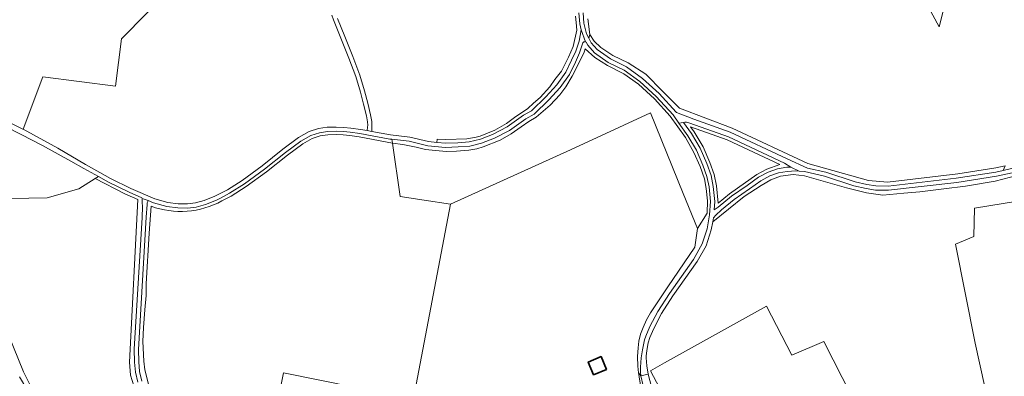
# Model space of a CAD drawing. Header units: metres. Extents: x 197700 to 204338, y 317132 to 325229.
# Tile 907 of 1056: x 203291 to 203596, y 320674 to 320785. Entities that reach past the tile are written whole.
import ezdxf

# ---------------------------------------------------------------- set-up
doc = ezdxf.new("R2010")
doc.units = ezdxf.units.M
for name, color, linetype, lineweight in [('B-WE-GR-BEPLANTING_CULTUUR_BOSPLANTSOEN-GV', 90, 'Continuous', 18), ('B-WE-GR-BOS_LOOF-GV', 40, 'Continuous', 13), ('B-WE-IE-TERREINAFSCHEIDING_KUNSTMATIG_HEKWERK-G', 20, 'IE-TERREINAFSCHEIDING-KUNSTMATIG', 18), ('B-WE-OG-BEBOUWING-GV', 7, 'Continuous', 35), ('B-WE-OG-TERREIN_CULTUURSCHEIDING-GV', 7, 'Continuous', 18), ('B-WE-OG-TERREIN_ERF-GV', 7, 'Continuous', 18), ('B-WE-VH-VERHARDING_ASFALT-GV', 252, 'Continuous', 18), ('B-WE-VH-VERHARDING_HALFVERHARDING-GV', 252, 'Continuous', 18)]:
    doc.layers.add(name, color=color, linetype=linetype, lineweight=lineweight)
doc.linetypes.add('IE-TERREINAFSCHEIDING-KUNSTMATIG', pattern='A,4,[82,NLCS.SHX,S=0.75,R=90,X=0,Y=0],4,-2', length=10)

msp = doc.modelspace()

# ---------------------------------------------------------------- linework, layer by layer
at = {"layer": 'B-WE-GR-BEPLANTING_CULTUUR_BOSPLANTSOEN-GV'}
msp.add_lwpolyline([(203485.013, 320668.044), (203483.573, 320674.184), (203482.89, 320675.16), (203483.071, 320673.862)], dxfattribs=at)
at = {"layer": 'B-WE-GR-BOS_LOOF-GV'}
for points in [[(203578.967, 320793.897), (203576.145, 320782.451), (203559.683, 320812.861)], [(203338.124, 320794.612), (203322.538, 320778.754), (203320.648, 320764.062), (203298.129, 320766.958), (203292.029, 320750.704), (203302.833, 320744.857), (203311.4, 320739.789), (203311.529, 320739.7), (203319.082, 320735.458), (203325.45, 320732.323), (203332.883, 320729.095), (203336.848, 320727.971), (203340.125, 320727.578), (203343.041, 320727.507), (203345.44, 320727.835), (203348.182, 320728.628), (203351.492, 320729.894), (203355.355, 320731.946), (203359.948, 320734.844), (203366.109, 320739.339), (203372.603, 320744.483), (203377.469, 320748.084), (203380.754, 320749.943), (203383.605, 320750.878), (203386.327, 320751.302), (203389.077, 320751.378), (203391.474, 320751.28), (203393.636, 320751.046), (203396.597, 320750.64), (203398.678, 320750.262), (203398.806, 320751.311), (203398.871, 320751.953), (203398.855, 320752.963), (203398.496, 320754.894), (203397.616, 320758.436), (203396.647, 320762.231), (203395.166, 320767.037), (203393.052, 320772.749), (203390.537, 320778.979), (203388.241, 320784.625), (203387.796, 320786.025)], [(203389.465, 320785.067), (203391.742, 320779.467), (203394.265, 320773.218), (203396.398, 320767.454), (203397.898, 320762.583), (203398.877, 320758.754), (203399.767, 320755.169), (203400.153, 320753.093), (203400.17, 320751.983), (203400.173, 320751.721), (203400.149, 320749.994), (203405.981, 320748.935), (203411.964, 320748.286), (203417.787, 320746.88), (203420.318, 320746.621), (203420.403, 320747.66), (203423.111, 320747.504), (203429.578, 320747.692), (203432.522, 320748.282), (203433.717, 320748.521), (203438.3, 320750.433), (203441.935, 320752.51), (203444.413, 320754.369), (203448.563, 320757.172), (203450.341, 320758.735), (203452.362, 320760.514), (203455.403, 320763.895), (203456.959, 320766.075), (203459.02, 320768.728), (203461.175, 320773.094), (203462.63, 320776.383), (203463.708, 320781.45), (203463.546, 320783.821), (203463.331, 320785.762)], [(203467.124, 320784.957), (203467.718, 320780.074), (203469.108, 320778.044), (203471.197, 320776.004), (203474.863, 320773.577), (203479.662, 320771.258), (203485.107, 320767.753), (203490.444, 320762.414), (203495.553, 320757.197), (203511.943, 320751.049), (203535.395, 320740.047), (203554.138, 320734.775), (203560.042, 320734.263), (203581.908, 320736.898), (203593.688, 320738.678), (203596.6, 320739.298)], [(203282.467, 320729.149), (203299.458, 320729.402), (203309.348, 320732.193), (203314.316, 320735.38), (203315.366, 320736.054), (203310.893, 320738.567), (203306.795, 320740.76), (203298.055, 320745.678), (203291.397, 320749.021), (203286.722, 320751.446)], [(203424.526, 320727.458), (203416.416, 320728.678), (203408.95, 320729.801), (203406.565, 320746.409), (203396.235, 320748.368), (203393.356, 320748.763), (203391.303, 320748.985), (203389.061, 320749.076), (203386.536, 320749.007), (203384.144, 320748.634), (203381.688, 320747.829), (203378.725, 320746.152), (203374.001, 320742.656), (203367.501, 320737.508), (203361.241, 320732.94), (203356.51, 320729.955), (203353.661, 320728.442)], [(203326.363, 320671.153), (203325.338, 320674.444), (203325.014, 320678.489), (203327.602, 320728.884), (203323.531, 320730.691), (203314.316, 320735.38), (203309.348, 320732.193), (203299.458, 320729.402), (203282.467, 320729.149)], [(203600.562, 320736.439), (203593.5, 320734.633), (203584.276, 320733.049), (203577.509, 320732.159), (203570.075, 320731.275), (203565.115, 320730.898), (203558.591, 320730.25), (203553.532, 320730.997), (203547.352, 320732.554), (203534.303, 320736.238), (203530.798, 320736.616), (203526.863, 320736.184), (203523.951, 320735.052), (203520.878, 320733.218), (203515.605, 320729.791), (203505.872, 320721.963), (203505.438, 320719.471), (203503.81, 320714.573), (203501.051, 320709.638), (203493.533, 320699.026), (203489.96, 320693.534), (203487.579, 320688.928), (203486.362, 320686.135), (203485.861, 320684.426), (203485.418, 320682.018), (203485.277, 320680.284), (203485.269, 320679.818), (203485.429, 320677.293), (203485.854, 320674.715), (203487.295, 320669.288)], [(203596.627, 320647.572), (203594.353, 320652.025), (203587.246, 320684.3), (203581.215, 320715.043), (203586.871, 320717.389), (203587.065, 320726.186), (203613.091, 320730.504)], [(203331.682, 320726.798), (203331.062, 320718.479), (203330.227, 320702.738), (203330.2, 320699.1), (203329.795, 320694.726), (203329.337, 320689.236), (203329.175, 320684.843), (203329.45, 320678.808), (203329.774, 320676.11), (203331.284, 320669.959)], [(203413.085, 320667.134), (203424.526, 320727.458)], [(203489.412, 320670.455), (203486.603, 320675.733), (203490.93, 320678.236), (203522.533, 320695.864), (203530.428, 320680.598), (203540.376, 320684.834), (203548.927, 320667.983)], [(203287.473, 320686.886), (203292.101, 320675.471), (203294.802, 320670.047)], [(203290.918, 320673.936), (203293.437, 320669.547), (203294.802, 320670.047), (203292.101, 320675.471), (203287.473, 320686.886)], [(203365.757, 320639.553), (203372.801, 320675.101), (203406.09, 320668.397)]]:
    msp.add_lwpolyline(points, dxfattribs=at)
for points in [[(203416.416, 320728.678), (203424.526, 320727.458), (203461.763, 320744.259), (203486.611, 320755.779), (203496.757, 320730.718), (203501.185, 320719.897), (203504.131, 320724.681), (203504.212, 320728.456), (203503.807, 320732.339), (203503.349, 320735.305), (203501.947, 320739.188), (203500.063, 320743.458), (203497.475, 320748.096), (203492.65, 320754.729), (203487.832, 320760.159), (203482.818, 320764.689), (203478.262, 320767.898), (203473.276, 320770.432), (203469.279, 320772.917), (203466.348, 320775.636), (203465.993, 320774.61), (203464.889, 320772.265), (203462.28, 320767.169), (203460.307, 320763.88), (203458.479, 320761.32), (203455.434, 320758.202), (203451.126, 320754.429), (203448.89, 320753.055), (203446.525, 320751.439), (203443.373, 320749.282), (203439.978, 320747.342), (203434.697, 320745.186), (203432.703, 320744.62), (203430.224, 320744.189), (203426.425, 320743.919), (203423.273, 320743.757), (203419.952, 320744.055), (203416.827, 320744.405), (203413.863, 320745.16), (203409.741, 320745.995), (203406.565, 320746.409), (203408.95, 320729.801)], [(203526.694, 320739.729), (203510.34, 320747.424), (203499.008, 320751.46), (203500.095, 320749.92), (203502.878, 320745.246), (203504.985, 320740.429), (203506.317, 320736.631), (203507.046, 320733.127), (203507.557, 320727.813), (203511.133, 320730.698), (203513.559, 320732.401), (203519.59, 320736.669), (203522.71, 320738.346)]]:
    msp.add_lwpolyline(points, close=True, dxfattribs=at)
msp.add_lwpolyline([(203353.661, 320728.442, -0.2139156), (203331.682, 320726.798)], format="xyb", dxfattribs=at)
at = {"layer": 'B-WE-IE-TERREINAFSCHEIDING_KUNSTMATIG_HEKWERK-G'}
for points in [[(203501.185, 320719.897), (203496.757, 320730.718), (203486.611, 320755.779), (203461.763, 320744.259), (203424.526, 320727.458)], [(203635.911, 320745.951), (203635.807, 320745.765), (203624.398, 320726.87), (203619.772, 320725.257), (203613.091, 320730.504), (203587.065, 320726.186), (203586.871, 320717.389), (203581.215, 320715.043), (203587.246, 320684.3), (203594.353, 320652.025), (203596.627, 320647.572), (203643.264, 320667.922)], [(203424.526, 320727.458), (203413.085, 320667.134)], [(203482.89, 320675.16), (203482.611, 320677.158), (203482.565, 320680.214), (203482.722, 320682.844), (203482.979, 320685.009), (203483.461, 320687.085), (203484.258, 320689.238), (203485.329, 320691.56), (203486.573, 320693.753), (203491.937, 320701.785), (203500.298, 320714.139), (203501.185, 320719.897)], [(203489.412, 320670.455), (203486.603, 320675.733), (203490.93, 320678.236), (203522.533, 320695.864), (203530.428, 320680.598), (203540.376, 320684.834), (203548.927, 320667.983)], [(203486.408, 320653.194), (203483.071, 320673.862), (203482.89, 320675.16)]]:
    msp.add_lwpolyline(points, dxfattribs=at)
at = {"layer": 'B-WE-OG-BEBOUWING-GV'}
msp.add_lwpolyline([(203472.933, 320676.186), (203471.269, 320680.202), (203467.287, 320678.487), (203468.936, 320674.54)], close=True, dxfattribs=at)
at = {"layer": 'B-WE-OG-TERREIN_CULTUURSCHEIDING-GV'}
for points in [[(203559.683, 320812.861), (203576.145, 320782.451), (203578.967, 320793.897)], [(203242.238, 320784.247), (203244.49, 320781.891), (203244.582, 320781.655), (203244.853, 320781.185), (203246.693, 320779.28), (203248.583, 320777.425), (203250.523, 320775.621), (203252.51, 320773.871), (203254.544, 320772.174), (203256.623, 320770.533), (203258.745, 320768.948), (203260.909, 320767.421), (203263.114, 320765.952), (203265.357, 320764.543), (203274.6, 320759.264), (203283.276, 320754.963), (203291.91, 320750.768), (203292.029, 320750.704), (203298.129, 320766.958), (203320.648, 320764.062), (203322.538, 320778.754), (203338.124, 320794.612)], [(203463.331, 320785.762), (203463.546, 320783.821), (203463.708, 320781.45), (203462.63, 320776.383), (203461.175, 320773.094), (203459.02, 320768.728), (203456.959, 320766.075), (203455.403, 320763.895), (203452.362, 320760.514), (203450.341, 320758.735), (203448.563, 320757.172), (203444.413, 320754.369), (203441.935, 320752.51), (203438.3, 320750.433), (203433.717, 320748.521), (203432.522, 320748.282), (203429.578, 320747.692), (203423.111, 320747.504), (203420.403, 320747.66), (203420.318, 320746.621), (203423.06, 320746.34), (203426.86, 320746.502), (203430.318, 320746.768), (203433.828, 320747.598), (203437.624, 320749.084), (203442.179, 320751.43), (203447.181, 320755.025), (203449.725, 320756.437), (203454.134, 320760.734), (203457.535, 320764.452), (203460.322, 320768.369), (203462.097, 320772.092), (203463.4, 320774.875), (203464.44, 320778.013), (203465.065, 320781.547), (203464.628, 320783.383), (203464.4, 320786.788)], [(203465.7, 320786.832), (203465.917, 320783.578), (203466.702, 320780.286), (203467.441, 320778.896), (203467.718, 320780.074), (203467.124, 320784.957)], [(203483.071, 320673.862), (203482.89, 320675.16), (203482.611, 320677.158), (203482.565, 320680.214), (203482.722, 320682.844), (203482.979, 320685.009), (203483.461, 320687.085), (203484.258, 320689.238), (203485.329, 320691.56), (203486.573, 320693.753), (203491.937, 320701.785), (203500.298, 320714.139), (203501.185, 320719.897), (203496.757, 320730.718), (203486.611, 320755.779), (203461.763, 320744.259), (203424.526, 320727.458), (203413.085, 320667.134)], [(203406.565, 320746.409), (203406.397, 320747.582), (203405.794, 320747.647), (203396.392, 320749.356), (203393.478, 320749.756), (203391.377, 320749.983), (203389.068, 320750.077), (203386.445, 320750.005), (203383.91, 320749.61), (203381.282, 320748.748), (203378.179, 320746.992), (203373.393, 320743.45), (203366.896, 320738.304), (203360.679, 320733.768), (203356.008, 320730.821), (203353.192, 320729.325), (203352.031, 320728.708), (203348.595, 320727.394), (203345.71, 320726.559), (203343.113, 320726.205), (203340.032, 320726.279), (203336.591, 320726.692), (203332.445, 320727.868), (203330.847, 320728.562), (203330.652, 320728.24), (203330.525, 320727.909), (203330.495, 320727.328), (203330.228, 320723.396), (203327.782, 320682.426), (203327.874, 320678.509), (203328.126, 320675.54), (203328.805, 320672.516)], [(203353.661, 320728.442), (203356.51, 320729.955), (203361.241, 320732.94), (203367.501, 320737.508), (203374.001, 320742.656), (203378.725, 320746.152), (203381.688, 320747.829), (203384.144, 320748.634), (203386.536, 320749.007), (203389.061, 320749.076), (203391.303, 320748.985), (203393.356, 320748.763), (203396.235, 320748.368), (203406.565, 320746.409)], [(203600.215, 320737.529), (203593.868, 320736.129), (203581.579, 320734.204), (203560.363, 320731.779), (203556.378, 320731.846), (203553.469, 320732.267), (203549.654, 320733.177), (203540.587, 320736.113), (203534.296, 320737.547), (203532.641, 320737.677), (203531.657, 320737.755), (203528.972, 320737.605), (203526.295, 320737.156), (203523.637, 320736.233), (203520.805, 320734.711), (203517.285, 320732.209), (203512.517, 320728.86), (203508.552, 320725.66), (203506.806, 320724.061), (203506.095, 320723.243), (203505.872, 320721.963), (203515.605, 320729.791), (203520.878, 320733.218), (203523.951, 320735.052), (203526.863, 320736.184), (203530.798, 320736.616), (203534.303, 320736.238), (203547.352, 320732.554), (203553.532, 320730.997), (203558.591, 320730.25), (203565.115, 320730.898), (203570.075, 320731.275), (203577.509, 320732.159), (203584.276, 320733.049), (203593.5, 320734.633), (203600.562, 320736.439)], [(203596.6, 320739.298), (203595.952, 320737.921), (203599.859, 320738.782)], [(203327.545, 320672.194), (203326.838, 320675.342), (203326.575, 320678.438), (203326.481, 320682.449), (203328.923, 320723.34), (203329.009, 320726.686), (203328.99, 320727.931), (203328.955, 320728.938), (203328.896, 320729.187), (203328.837, 320729.435), (203324.904, 320731.143), (203318.476, 320734.307), (203315.366, 320736.054), (203314.316, 320735.38), (203323.531, 320730.691), (203327.602, 320728.884), (203325.014, 320678.489), (203325.338, 320674.444), (203326.363, 320671.153)], [(203331.284, 320669.959), (203329.774, 320676.11), (203329.45, 320678.808), (203329.175, 320684.843), (203329.337, 320689.236), (203329.795, 320694.726), (203330.2, 320699.1), (203330.227, 320702.738), (203331.062, 320718.479), (203331.682, 320726.798)]]:
    msp.add_lwpolyline(points, dxfattribs=at)
for points in [[(203595.952, 320737.921), (203596.6, 320739.298), (203593.688, 320738.678), (203581.908, 320736.898), (203560.042, 320734.263), (203554.138, 320734.775), (203535.395, 320740.047), (203511.943, 320751.049), (203495.553, 320757.197), (203490.444, 320762.414), (203485.107, 320767.753), (203479.662, 320771.258), (203474.863, 320773.577), (203471.197, 320776.004), (203469.108, 320778.044), (203467.718, 320780.074), (203467.441, 320778.896), (203468.18, 320777.506), (203470.035, 320775.4), (203474.151, 320772.56), (203479.144, 320770.083), (203484.092, 320766.462), (203489.297, 320761.781), (203494.592, 320755.978), (203494.64, 320755.91), (203498.118, 320754.586), (203500.02, 320753.861), (203511.332, 320749.831), (203528.991, 320741.521), (203535.254, 320738.662), (203540.933, 320737.368), (203550.005, 320734.43), (203553.714, 320733.545), (203556.482, 320733.144), (203560.299, 320733.08), (203581.404, 320735.493), (203593.627, 320737.408)], [(203495.399, 320752.583), (203493.577, 320755.162), (203488.38, 320760.858), (203483.272, 320765.452), (203478.467, 320768.968), (203473.49, 320771.437), (203469.165, 320774.421), (203467.104, 320776.761), (203466.595, 320777.719), (203466.386, 320777.755), (203466.177, 320777.79), (203465.93, 320777.755), (203465.644, 320777.512), (203464.61, 320774.393), (203463.272, 320771.537), (203461.447, 320767.708), (203458.548, 320763.633), (203455.068, 320759.829), (203450.507, 320755.385), (203447.878, 320753.925), (203442.859, 320750.318), (203438.16, 320747.898), (203434.216, 320746.354), (203430.519, 320745.48), (203426.937, 320745.204), (203423.022, 320745.037), (203417.567, 320745.596), (203411.74, 320747.003), (203406.397, 320747.582), (203406.565, 320746.409), (203409.741, 320745.995), (203413.863, 320745.16), (203416.827, 320744.405), (203419.952, 320744.055), (203423.273, 320743.757), (203426.425, 320743.919), (203430.224, 320744.189), (203432.703, 320744.62), (203434.697, 320745.186), (203439.978, 320747.342), (203443.373, 320749.282), (203446.525, 320751.439), (203448.89, 320753.055), (203451.126, 320754.429), (203455.434, 320758.202), (203458.479, 320761.32), (203460.307, 320763.88), (203462.28, 320767.169), (203464.889, 320772.265), (203465.993, 320774.61), (203466.348, 320775.636), (203469.279, 320772.917), (203473.276, 320770.432), (203478.262, 320767.898), (203482.818, 320764.689), (203487.832, 320760.159), (203492.65, 320754.729), (203497.475, 320748.096), (203500.063, 320743.458), (203501.947, 320739.188), (203503.349, 320735.305), (203503.807, 320732.339), (203504.212, 320728.456), (203504.131, 320724.681), (203501.185, 320719.897), (203500.298, 320714.139), (203491.937, 320701.785), (203486.573, 320693.753), (203485.329, 320691.56), (203484.258, 320689.238), (203483.461, 320687.085), (203482.979, 320685.009), (203482.722, 320682.844), (203482.565, 320680.214), (203482.611, 320677.158), (203482.89, 320675.16), (203483.573, 320674.184), (203483.487, 320675.445), (203483.465, 320676.888), (203483.736, 320679.771), (203484.134, 320682.226), (203484.712, 320685.364), (203485.112, 320686.521), (203486.405, 320689.487), (203488.835, 320694.189), (203492.457, 320699.756), (203499.95, 320710.333), (203502.615, 320715.1), (203504.173, 320719.789), (203504.928, 320724.119), (203505.2, 320728.298), (203504.769, 320732.782), (203504.096, 320736.014), (203502.844, 320739.587), (203500.829, 320744.193), (203498.165, 320748.667)], [(203496.84, 320752.796), (203499.256, 320749.375), (203501.987, 320744.788), (203504.054, 320740.063), (203505.351, 320736.363), (203506.056, 320732.977), (203506.504, 320728.318), (203506.337, 320725.746), (203507.546, 320726.519), (203511.735, 320729.899), (203516.535, 320733.27), (203520.118, 320735.817), (203523.113, 320737.427), (203525.972, 320738.42), (203528.828, 320738.899), (203530.068, 320738.968), (203528.184, 320740.133), (203510.722, 320748.35), (203498.822, 320752.588), (203497.788, 320752.86), (203497.485, 320752.856), (203497.275, 320752.852)], [(203526.694, 320739.729), (203522.71, 320738.346), (203519.59, 320736.669), (203513.559, 320732.401), (203511.133, 320730.698), (203507.557, 320727.813), (203507.046, 320733.127), (203506.317, 320736.631), (203504.985, 320740.429), (203502.878, 320745.246), (203500.095, 320749.92), (203499.008, 320751.46), (203510.34, 320747.424)], [(203643.264, 320667.922), (203640.005, 320680.293), (203636.141, 320694.278), (203633.252, 320707.046), (203631.912, 320715.385), (203632.1, 320719.854), (203633.46, 320723.991), (203635.069, 320728.186), (203636.962, 320733.155), (203639.593, 320738.617), (203642.147, 320743.318), (203635.911, 320745.951), (203635.807, 320745.765), (203624.398, 320726.87), (203619.772, 320725.257), (203613.091, 320730.504), (203587.065, 320726.186), (203586.871, 320717.389), (203581.215, 320715.043), (203587.246, 320684.3), (203594.353, 320652.025), (203596.627, 320647.572)], [(203513.378, 320628.389), (203517.653, 320630.781), (203550.805, 320649.469), (203544.321, 320661.924), (203548.927, 320667.983), (203540.376, 320684.834), (203530.428, 320680.598), (203522.533, 320695.864), (203490.93, 320678.236), (203486.603, 320675.733), (203489.412, 320670.455), (203492.637, 320664.707), (203502.962, 320646.961), (203505.801, 320641.817), (203513.29, 320628.34)], [(203472.933, 320676.186), (203468.936, 320674.54), (203467.287, 320678.487), (203471.269, 320680.202)]]:
    msp.add_lwpolyline(points, close=True, dxfattribs=at)
msp.add_lwpolyline([(203331.682, 320726.798, 0.2139156), (203353.661, 320728.442)], format="xyb", dxfattribs=at)
at = {"layer": 'B-WE-OG-TERREIN_ERF-GV'}
msp.add_lwpolyline([(203399.101, 320632.706), (203406.09, 320668.397), (203372.801, 320675.101), (203365.757, 320639.553)], close=True, dxfattribs=at)
at = {"layer": 'B-WE-VH-VERHARDING_ASFALT-GV'}
msp.add_lwpolyline([(203502.112, 320639.826), (203505.801, 320641.817), (203502.962, 320646.961), (203499.357, 320645.292), (203496.141, 320650.664), (203493.556, 320655.113), (203490.101, 320664.178), (203492.637, 320664.707), (203489.412, 320670.455), (203487.295, 320669.288), (203485.854, 320674.715), (203483.573, 320674.184), (203485.013, 320668.044)], dxfattribs=at)
at = {"layer": 'B-WE-VH-VERHARDING_HALFVERHARDING-GV'}
for points in [[(203387.796, 320786.025), (203388.241, 320784.625), (203390.537, 320778.979), (203393.052, 320772.749), (203395.166, 320767.037), (203396.647, 320762.231), (203397.616, 320758.436), (203398.496, 320754.894), (203398.855, 320752.963), (203398.871, 320751.953), (203398.806, 320751.311), (203398.678, 320750.262), (203400.149, 320749.994), (203400.173, 320751.721), (203400.17, 320751.983), (203400.153, 320753.093), (203399.767, 320755.169), (203398.877, 320758.754), (203397.898, 320762.583), (203396.398, 320767.454), (203394.265, 320773.218), (203391.742, 320779.467), (203389.465, 320785.067)], [(203464.4, 320786.788), (203464.628, 320783.383), (203465.065, 320781.547), (203466.386, 320777.755), (203466.595, 320777.719), (203467.104, 320776.761), (203469.165, 320774.421), (203473.49, 320771.437), (203478.467, 320768.968), (203483.272, 320765.452), (203488.38, 320760.858), (203493.577, 320755.162), (203495.399, 320752.583), (203496.84, 320752.796), (203497.275, 320752.852), (203497.485, 320752.856), (203497.788, 320752.86), (203498.822, 320752.588), (203510.722, 320748.35), (203528.184, 320740.133), (203530.068, 320738.968), (203532.641, 320737.677), (203534.296, 320737.547), (203540.587, 320736.113), (203549.654, 320733.177), (203553.469, 320732.267), (203556.378, 320731.846), (203560.363, 320731.779), (203581.579, 320734.204), (203593.868, 320736.129), (203600.215, 320737.529)], [(203599.859, 320738.782), (203595.952, 320737.921), (203593.627, 320737.408), (203581.404, 320735.493), (203560.299, 320733.08), (203556.482, 320733.144), (203553.714, 320733.545), (203550.005, 320734.43), (203540.933, 320737.368), (203535.254, 320738.662), (203528.991, 320741.521), (203511.332, 320749.831), (203500.02, 320753.861), (203498.118, 320754.586), (203494.64, 320755.91), (203494.592, 320755.978), (203489.297, 320761.781), (203484.092, 320766.462), (203479.144, 320770.083), (203474.151, 320772.56), (203470.035, 320775.4), (203468.18, 320777.506), (203467.441, 320778.896), (203466.702, 320780.286), (203465.917, 320783.578), (203465.7, 320786.832)], [(203286.722, 320751.446), (203291.397, 320749.021), (203298.055, 320745.678), (203306.795, 320740.76), (203310.893, 320738.567), (203315.366, 320736.054), (203318.476, 320734.307), (203324.904, 320731.143), (203328.837, 320729.435), (203328.896, 320729.187), (203330.847, 320728.562), (203332.445, 320727.868), (203336.591, 320726.692), (203340.032, 320726.279), (203343.113, 320726.205), (203345.71, 320726.559), (203348.595, 320727.394), (203352.031, 320728.708), (203353.192, 320729.325), (203356.008, 320730.821), (203360.679, 320733.768), (203366.896, 320738.304), (203373.393, 320743.45), (203378.179, 320746.992), (203381.282, 320748.748), (203383.91, 320749.61), (203386.445, 320750.005), (203389.068, 320750.077), (203391.377, 320749.983), (203393.478, 320749.756), (203396.392, 320749.356), (203405.794, 320747.647), (203406.397, 320747.582), (203411.74, 320747.003), (203417.567, 320745.596), (203423.022, 320745.037), (203426.937, 320745.204), (203430.519, 320745.48), (203434.216, 320746.354), (203438.16, 320747.898), (203442.859, 320750.318), (203447.878, 320753.925), (203450.507, 320755.385), (203455.068, 320759.829), (203458.548, 320763.633), (203461.447, 320767.708), (203463.272, 320771.537), (203464.61, 320774.393), (203465.644, 320777.512), (203465.93, 320777.755), (203466.177, 320777.79), (203466.386, 320777.755), (203465.065, 320781.547), (203464.44, 320778.013), (203463.4, 320774.875), (203462.097, 320772.092), (203460.322, 320768.369), (203457.535, 320764.452), (203454.134, 320760.734), (203449.725, 320756.437), (203447.181, 320755.025), (203442.179, 320751.43), (203437.624, 320749.084), (203433.828, 320747.598), (203430.318, 320746.768), (203426.86, 320746.502), (203423.06, 320746.34), (203420.318, 320746.621), (203417.787, 320746.88), (203411.964, 320748.286), (203405.981, 320748.935), (203400.149, 320749.994), (203398.678, 320750.262), (203396.597, 320750.64), (203393.636, 320751.046), (203391.474, 320751.28), (203389.077, 320751.378), (203386.327, 320751.302), (203383.605, 320750.878), (203380.754, 320749.943), (203377.469, 320748.084), (203372.603, 320744.483), (203366.109, 320739.339), (203359.948, 320734.844), (203355.355, 320731.946), (203351.492, 320729.894), (203348.182, 320728.628), (203345.44, 320727.835), (203343.041, 320727.507), (203340.125, 320727.578), (203336.848, 320727.971), (203332.883, 320729.095), (203325.45, 320732.323), (203319.082, 320735.458), (203311.529, 320739.7), (203311.4, 320739.789), (203302.833, 320744.857), (203292.029, 320750.704), (203291.91, 320750.768), (203283.276, 320754.963)], [(203328.805, 320672.516), (203328.126, 320675.54), (203327.874, 320678.509), (203327.782, 320682.426), (203330.228, 320723.396), (203330.495, 320727.328), (203330.525, 320727.909), (203330.652, 320728.24), (203330.847, 320728.562), (203328.896, 320729.187), (203328.955, 320728.938), (203328.99, 320727.931), (203329.009, 320726.686), (203328.923, 320723.34), (203326.481, 320682.449), (203326.575, 320678.438), (203326.838, 320675.342), (203327.545, 320672.194)]]:
    msp.add_lwpolyline(points, dxfattribs=at)
msp.add_lwpolyline([(203495.399, 320752.583), (203498.165, 320748.667), (203500.829, 320744.193), (203502.844, 320739.587), (203504.096, 320736.014), (203504.769, 320732.782), (203505.2, 320728.298), (203504.928, 320724.119), (203504.173, 320719.789), (203502.615, 320715.1), (203499.95, 320710.333), (203492.457, 320699.756), (203488.835, 320694.189), (203486.405, 320689.487), (203485.112, 320686.521), (203484.712, 320685.364), (203484.134, 320682.226), (203483.736, 320679.771), (203483.465, 320676.888), (203483.487, 320675.445), (203483.573, 320674.184), (203485.854, 320674.715), (203485.429, 320677.293), (203485.269, 320679.818), (203485.277, 320680.284), (203485.418, 320682.018), (203485.861, 320684.426), (203486.362, 320686.135), (203487.579, 320688.928), (203489.96, 320693.534), (203493.533, 320699.026), (203501.051, 320709.638), (203503.81, 320714.573), (203505.438, 320719.471), (203505.872, 320721.963), (203506.095, 320723.243), (203506.806, 320724.061), (203508.552, 320725.66), (203512.517, 320728.86), (203517.285, 320732.209), (203520.805, 320734.711), (203523.637, 320736.233), (203526.295, 320737.156), (203528.972, 320737.605), (203531.657, 320737.755), (203532.641, 320737.677), (203530.068, 320738.968), (203528.828, 320738.899), (203525.972, 320738.42), (203523.113, 320737.427), (203520.118, 320735.817), (203516.535, 320733.27), (203511.735, 320729.899), (203507.546, 320726.519), (203506.337, 320725.746), (203506.504, 320728.318), (203506.056, 320732.977), (203505.351, 320736.363), (203504.054, 320740.063), (203501.987, 320744.788), (203499.256, 320749.375), (203496.84, 320752.796)], close=True, dxfattribs=at)

doc.saveas('drawing.dxf')
